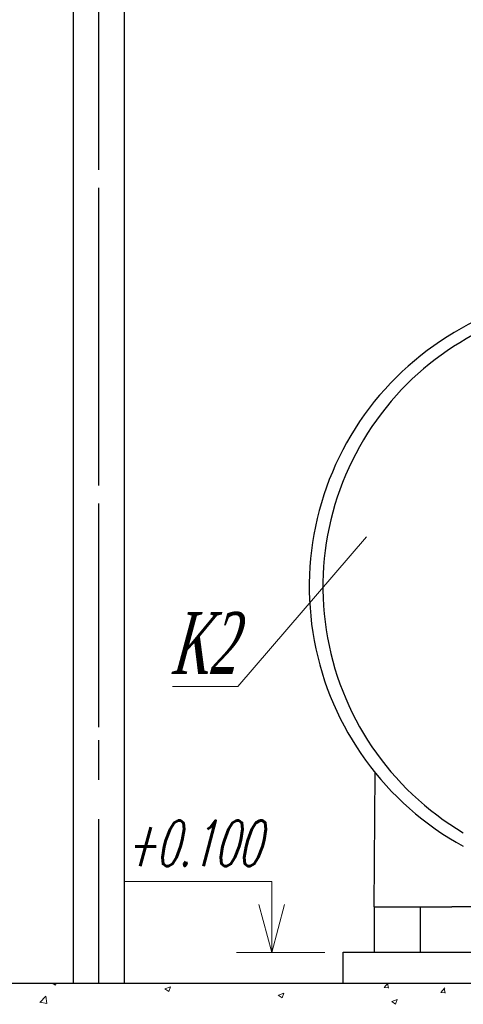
# Model space of a CAD drawing. Header units: millimetres. Extents: x 196 to 2027204, y -221452 to 153872.
# Tile 355 of 381: x 1223330 to 1224043, y -198704 to -197120. Entities that reach past the tile are written whole.
import ezdxf
from ezdxf import colors
from ezdxf.entities.mleader import LeaderData, LeaderLine
from ezdxf.math import Vec2, Vec3

# ---------------------------------------------------------------- set-up
doc = ezdxf.new("R2010")
doc.units = ezdxf.units.MM
doc.linetypes.add('CENTER', pattern=[50.8, 31.75, -6.35, 6.35, -6.35])
for name, color, linetype, lineweight in [('.', 7, 'Continuous', 15), ('00_Основной', 163, 'Continuous', 40), ('Основной текст', 7, 'Continuous', 30), ('Текст', 7, 'Continuous', 30), ('тонкая', 7, 'Continuous', 20)]:
    doc.layers.add(name, color=color, linetype=linetype, lineweight=lineweight)
doc.styles.add('Новый 050', font='romans.shx', dxfattribs={"width": 0.7, "oblique": 15, "height": 50})
doc.styles.add('Новый 5.0', font='times.ttf', dxfattribs={"width": 0.7, "oblique": 15, "height": 5})

# ---------------------------------------------------------------- blocks, each defined once
blk = doc.blocks.new('_None')

msp = doc.modelspace()

# ---------------------------------------------------------------- linework, layer by layer
at = {"layer": '.', "color": 252, "linetype": 'Continuous', "lineweight": 20, "ltscale": 0.3, "true_color": 0x8c8c8c}
for p, q in [((1223382, -198670.3), (1223387, -198673.7)), ((1223387, -198673.7), (1223388.1, -198670.3)), ((1223563.2, -198679.5), (1223572.1, -198676.1)), ((1223563.2, -198679.6), (1223569.5, -198683.9)), ((1223569.5, -198683.9), (1223572.1, -198676.2)), ((1223916.2, -198677.4), (1223922.1, -198670.3)), ((1223916.2, -198677.4), (1223923.8, -198678)), ((1223923, -198678.2), (1223921.5, -198670.3)), ((1224007.3, -198685.3), (1224013.4, -198678)), ((1224014, -198686.2), (1224012.6, -198678.2)), ((1223362, -198701.3), (1223371.9, -198691)), ((1223373.1, -198703.1), (1223371.7, -198691)), ((1223745.7, -198689.8), (1223752, -198694.1)), ((1223745.8, -198689.7), (1223754.7, -198686.3)), ((1223752, -198694.1), (1223754.6, -198686.4)), ((1223928.2, -198700), (1223934.5, -198704.2)), ((1223928.3, -198699.8), (1223937.2, -198696.4)), ((1223934.5, -198704.2), (1223937.1, -198696.6)), ((1224007.3, -198685.3), (1224014.9, -198686)), ((1223361.8, -198701), (1223373.1, -198702.8))]:
    msp.add_line(p, q, dxfattribs=at)
at = {"color": 252, "lineweight": 30, "ltscale": 10}
for p, q in [((1223415.4, -195520.3), (1223415.4, -198258.6)), ((1223497.6, -196570.3), (1223497.6, -198670.3)), ((1223415.4, -197390.6), (1223415.4, -198670.3)), ((1223850.1, -198670.3), (1223850.1, -198620.3)), ((1223850.1, -198620.3), (1224692.3, -198620.3)), ((1221564.5, -198670.3), (1227330.5, -198670.3))]:
    msp.add_line(p, q, dxfattribs=at)
at = {"color": 252, "linetype": 'CENTER', "lineweight": 25, "ltscale": 10}
for p, q in [((1223456.5, -195520.3), (1223456.5, -198258.6)), ((1223456.5, -197390.6), (1223456.5, -198670.3))]:
    msp.add_line(p, q, dxfattribs=at)
at = {"layer": '00_Основной', "lineweight": 30, "ltscale": 10}
for p, q in [((1223900.1, -198547.2), (1223901.6, -198332)), ((1223900.1, -198547.2), (1224024.7, -198547.2)), ((1223900.1, -198547.2), (1223900.1, -198620.3)), ((1223974.6, -198620.3), (1223974.6, -198547.2)), ((1224517.8, -198547.2), (1224024.7, -198547.2))]:
    msp.add_line(p, q, dxfattribs=at)
for centre, radius, start, end in [((1224277.5, -198041.2), 486.2, 40.6524, 139.3476), ((1224277.4, -198032.4), 459.9, 42.0455, 137.9545), ((1224271.2, -198032.4), 475.7, 139.6576, 241.3817), ((1224277.4, -198032.4), 459.9, 137.9545, 239.4063)]:
    msp.add_arc(centre, radius, start, end, dxfattribs=at)
at = {"layer": 'тонкая'}
msp.add_lwpolyline([(1223678.4, -198620.7), (1223820.5, -198620.7), (1223735.2, -198620.7), (1223714.6, -198543.7), (1223735.2, -198620.7), (1223755.8, -198543.7), (1223735.2, -198620.7), (1223735.2, -198506.9), (1223497.2, -198506.9)], dxfattribs=at)

# ---------------------------------------------------------------- texts
at = {"layer": 'Текст', "insert": (1223608.3, -198445.2), "char_height": 91.406, "width": 307.073, "attachment_point": 5, "style": 'Новый 050'}
msp.add_mtext('{\\H0.8x;\\W0.6;+0.100}', dxfattribs=at)

# ---------------------------------------------------------------- leaders
at = {"layer": 'Основной текст', "color": 251}
ml = msp.add_multileader_mtext('Standard', dxfattribs=at)
ml.set_content('\\A1;{\\W0.6;К2}', color=251, style='Новый 5.0')
ml.set_leader_properties(color=256, linetype='ByLayer', lineweight=13)
ml.set_arrow_properties(name='NONE')
ml.build(insert=Vec2(0, 0))
ml.multileader.update_dxf_attribs({"text_left_attachment_type": 6, "text_right_attachment_type": 6, "dogleg_length": 0, "arrow_head_size": 25})
ctx = ml.context
ctx.base_point, ctx.char_height, ctx.arrow_head_size, ctx.landing_gap_size, ctx.plane_origin = Vec3(1223529, -198193.1), 100, 25, 0, Vec3(1218825.1, -196593)
ctx.left_attachment, ctx.right_attachment, ctx.text_align_type = 6, 6, 1
notes = []
notes.append((ctx, [(1, (1, 1, 0), (1223680.4, -198193.1), (-1, 0), 0, [(1, [(1223887.6, -197952.5)], 0, [])])]))
ctx.mtext.insert, ctx.mtext.rotation, ctx.mtext.width, ctx.mtext.alignment, ctx.mtext.line_spacing_factor, ctx.mtext.flow_direction = Vec3(1223623.8, -198073.1), 6.283185, 103.938, 2, 0.84, 5
for ctx, leaders in notes:
    for number, flags, end, landing, length, lines in leaders:
        leader = LeaderData()
        leader.index, (leader.has_last_leader_line, leader.has_dogleg_vector, leader.attachment_direction) = number, flags
        leader.last_leader_point, leader.dogleg_vector, leader.dogleg_length = Vec3(end), Vec3(landing), length
        for number, points, colour, breaks in lines:
            line = LeaderLine()
            line.index, line.vertices, line.color, line.breaks = number, Vec3.list(points), colors.encode_raw_color(colour), breaks
            leader.lines.append(line)
        ctx.leaders.append(leader)

doc.saveas('drawing.dxf')
